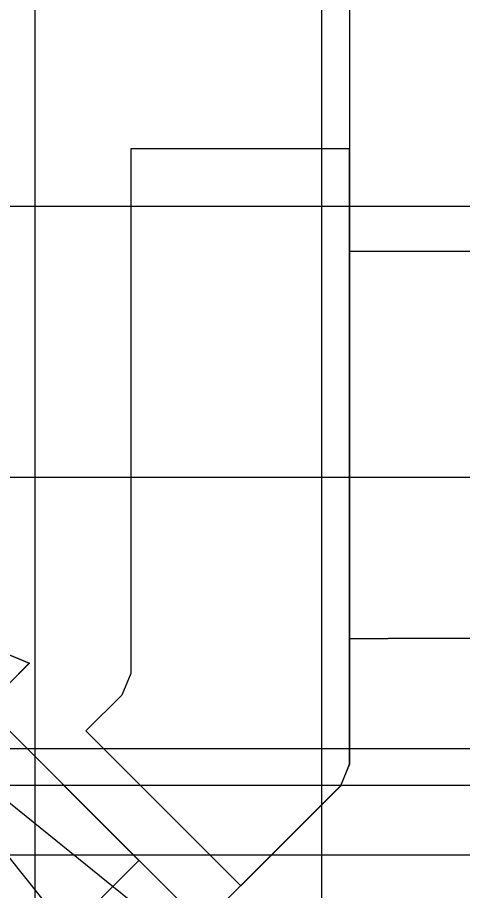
# Model space of a CAD drawing. Extents: x -264222 to -263592, y -1242345 to -1242048.
# Drawn here: x -263810.17 to -263798.67, y -1242227.54 to -1242205 of the extents above; entities that cross this region are included whole.
import ezdxf

# ---------------------------------------------------------------- set-up
doc = ezdxf.new("R2010")
doc.units = 0
doc.layers.add('HESCON_OSI_STAVBY_KFA', color=7, linetype='Continuous')
doc.layers.add('KFA_2D_SITUACIA_DSP', color=7, linetype='Continuous')

msp = doc.modelspace()

# ---------------------------------------------------------------- linework, layer by layer
at = {"layer": 'HESCON_OSI_STAVBY_KFA'}
for p, q in [((-263809.718, -1242083.237), (-263809.718, -1242246.707)), ((-263802.318, -1242083.237), (-263802.318, -1242246.707)), ((-263792.653, -1242209.882), (-263909.343, -1242209.882)), ((-263792.653, -1242216.882), (-263911.523, -1242216.882)), ((-263792.653, -1242223.882), (-263911.523, -1242223.882)), ((-263792.653, -1242224.832), (-263911.523, -1242224.832)), ((-263792.653, -1242226.632), (-263911.523, -1242226.632))]:
    msp.add_line(p, q, dxfattribs=at)
at = {"layer": 'KFA_2D_SITUACIA_DSP'}
for p, q in [((-263807.243, -1242208.394), (-263807.243, -1242221.942)), ((-263801.593, -1242208.394), (-263807.243, -1242208.394)), ((-263801.593, -1242224.282), (-263801.593, -1242208.394)), ((-263801.593, -1242211.032), (-263800.593, -1242211.032)), ((-263800.593, -1242211.032), (-263793.136, -1242211.032)), ((-263801.593, -1242221.032), (-263800.593, -1242221.032)), ((-263788.893, -1242221.032), (-263800.593, -1242221.032)), ((-263807.243, -1242221.942), (-263807.472, -1242222.496)), ((-263807.472, -1242222.496), (-263808.4, -1242223.424)), ((-263808.4, -1242223.424), (-263804.405, -1242227.419)), ((-263801.822, -1242224.837), (-263801.593, -1242224.282)), ((-263804.405, -1242227.419), (-263801.822, -1242224.837))]:
    msp.add_line(p, q, dxfattribs=at)
for points in [[(-263909.043, -1242125.432), (-263902.343, -1242125.432), (-263902.343, -1242104.482), (-263902.112, -1242103.927), (-263898.54, -1242100.355), (-263895.995, -1242097.81), (-263892.423, -1242094.238), (-263891.868, -1242094.007), (-263812.071, -1242094.007), (-263811.513, -1242094.238), (-263801.823, -1242103.927), (-263801.593, -1242104.482), (-263801.593, -1242224.282), (-263801.824, -1242224.838), (-263805.392, -1242228.407)], [(-263811.918, -1242108.434), (-263811.918, -1242220.33), (-263812.262, -1242220.675), (-263809.862, -1242221.669), (-263810.999, -1242222.806), (-263807.039, -1242226.765), (-263809.585, -1242229.311), (-263813.545, -1242225.351), (-263814.681, -1242226.488), (-263815.675, -1242224.088), (-263816.02, -1242224.432), (-263887.916, -1242224.432), (-263888.26, -1242224.088), (-263889.254, -1242226.488), (-263890.391, -1242225.351), (-263894.351, -1242229.311), (-263896.896, -1242226.765), (-263892.937, -1242222.806), (-263894.073, -1242221.669), (-263891.673, -1242220.675), (-263892.018, -1242220.33), (-263892.018, -1242181.432)], [(-263812.262, -1242220.675), (-263809.863, -1242221.669), (-263810.999, -1242222.806), (-263805.392, -1242228.407)], [(-263803.204, -1242235.693), (-263813.559, -1242222.704), (-263800.652, -1242233.141)]]:
    msp.add_lwpolyline(points, dxfattribs=at)
msp.add_lwpolyline([(-263801.593, -1242208.394), (-263807.243, -1242208.394), (-263807.243, -1242221.942), (-263807.472, -1242222.496), (-263808.4, -1242223.424), (-263804.405, -1242227.419), (-263801.822, -1242224.837), (-263801.593, -1242224.282)], close=True, dxfattribs=at)

doc.saveas('drawing.dxf')
